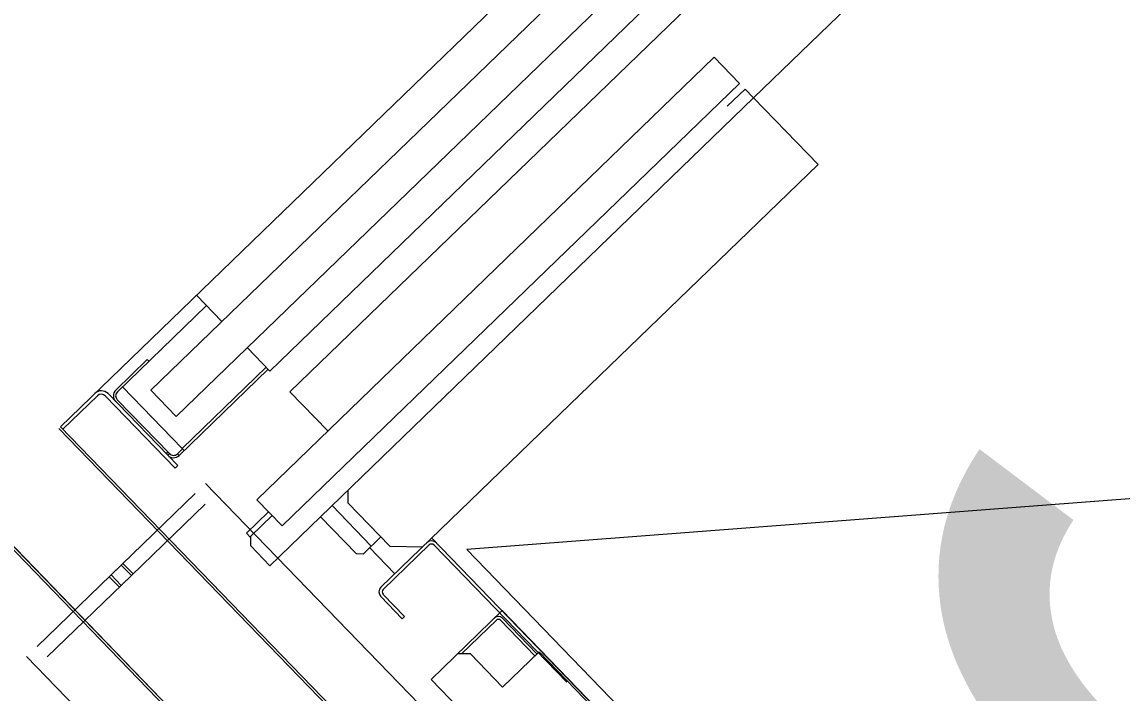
# Model space of a CAD drawing. Extents: x 468143 to 491361, y 1438528 to 1468730.
# Drawn here: x 490340.828 to 490343.96, y 1467632.071 to 1467633.982 of the extents above; entities that cross this region are included whole.
import ezdxf

# ---------------------------------------------------------------- set-up
doc = ezdxf.new("R2010")
doc.units = 0
doc.layers.add('Xreference_dp', color=7, linetype='Continuous')

msp = doc.modelspace()

# ---------------------------------------------------------------- linework, layer by layer
at = {"layer": 'Xreference_dp'}
for p, q in [((490346.3255, 1467637.6244), (490341.5344, 1467632.9876)), ((490346.3255, 1467637.6244), (490341.5344, 1467632.9876)), ((490341.5914, 1467632.9287), (490346.3825, 1467637.5655)), ((490341.5914, 1467632.9287), (490346.3825, 1467637.5655)), ((490345.4266, 1467636.2001), (490342.9112, 1467633.7657)), ((490345.4266, 1467636.2001), (490342.9112, 1467633.7657)), ((490342.425, 1467634.268), (490340.9382, 1467632.829)), ((490342.425, 1467634.268), (490340.9382, 1467632.829)), ((490342.4975, 1467634.1932), (490341.1951, 1467632.9327)), ((490342.4975, 1467634.1932), (490341.1951, 1467632.9327)), ((490341.2675, 1467632.8579), (490342.5699, 1467634.1183)), ((490341.2675, 1467632.8579), (490342.5699, 1467634.1183)), ((490342.7989, 1467633.8817), (490341.4966, 1467632.6212)), ((490342.7989, 1467633.8817), (490341.4966, 1467632.6212)), ((490342.8714, 1467633.8068), (490342.7989, 1467633.8817)), ((490342.8714, 1467633.8068), (490342.7989, 1467633.8817)), ((490341.569, 1467632.5464), (490342.8714, 1467633.8068)), ((490341.569, 1467632.5464), (490342.8714, 1467633.8068)), ((490342.8868, 1467633.7909), (490342.8361, 1467633.7418)), ((490342.8868, 1467633.7909), (490342.8361, 1467633.7418)), ((490342.9112, 1467633.7657), (490342.8868, 1467633.7909)), ((490342.9112, 1467633.7657), (490342.8868, 1467633.7909)), ((490342.9112, 1467633.7657), (490341.6783, 1467632.5724)), ((490342.9112, 1467633.7657), (490341.6783, 1467632.5724)), ((490343.0947, 1467633.5761), (490342.9112, 1467633.7657)), ((490343.0947, 1467633.5761), (490342.9112, 1467633.7657)), ((490343.0947, 1467633.5761), (490341.8505, 1467632.372)), ((490343.0947, 1467633.5761), (490341.8505, 1467632.372)), ((490341.3977, 1467633.1288), (490341.3253, 1467633.2037)), ((490341.3977, 1467633.1288), (490341.3253, 1467633.2037)), ((490341.3538, 1467633.1742), (490341.1001, 1467632.9287)), ((490341.3538, 1467633.1742), (490341.1001, 1467632.9287)), ((490350.47, 1467633.119), (490342.0945, 1467632.4795)), ((490350.47, 1467633.119), (490342.0945, 1467632.4795)), ((490341.5344, 1467632.9876), (490341.4702, 1467633.054)), ((490341.5344, 1467632.9876), (490341.4702, 1467633.054)), ((490341.1852, 1467633.0201), (490341.0956, 1467632.9334)), ((490341.1852, 1467633.0201), (490341.0956, 1467632.9334)), ((490341.1852, 1467633.0201), (490341.1897, 1467633.0154)), ((490341.1852, 1467633.0201), (490341.1897, 1467633.0154)), ((490341.2758, 1467632.7472), (490341.5295, 1467632.9927)), ((490341.2758, 1467632.7472), (490341.5295, 1467632.9927)), ((490341.5238, 1467632.9986), (490341.2843, 1467632.7668)), ((490341.5238, 1467632.9986), (490341.2843, 1467632.7668)), ((490341.2843, 1467632.7668), (490341.1143, 1467632.9424)), ((490341.2843, 1467632.7668), (490341.1143, 1467632.9424)), ((490340.945, 1467632.822), (490341.0431, 1467632.9169)), ((490340.945, 1467632.822), (490341.0431, 1467632.9169)), ((490341.0663, 1467632.9165), (490341.2648, 1467632.7114)), ((490341.0663, 1467632.9165), (490341.2648, 1467632.7114)), ((490341.2719, 1467632.7182), (490341.0734, 1467632.9233)), ((490341.2719, 1467632.7182), (490341.0734, 1467632.9233)), ((490341.1951, 1467632.9327), (490341.2675, 1467632.8579)), ((490341.1951, 1467632.9327), (490341.2675, 1467632.8579)), ((490341.6992, 1467632.8173), (490341.5914, 1467632.9287)), ((490341.6992, 1467632.8173), (490341.5914, 1467632.9287)), ((490341.2481, 1467632.7523), (490341.0998, 1467632.9055)), ((490341.2481, 1467632.7523), (490341.0998, 1467632.9055)), ((490342.65, 1467631.0502), (490340.9332, 1467632.8242)), ((490340.9332, 1467632.8242), (490345.7432, 1467627.8542)), ((490342.65, 1467631.0502), (490340.9332, 1467632.8242)), ((490340.9332, 1467632.8242), (490345.7432, 1467627.8542)), ((490342.655, 1467631.0551), (490340.9382, 1467632.829)), ((490340.9382, 1467632.829), (490345.7482, 1467627.859)), ((490342.655, 1467631.0551), (490340.9382, 1467632.829)), ((490340.9382, 1467632.829), (490345.7482, 1467627.859)), ((490341.2394, 1467632.7518), (490341.2441, 1467632.7563)), ((490341.2394, 1467632.7518), (490341.2441, 1467632.7563)), ((490341.2481, 1467632.7523), (490341.2433, 1467632.7477)), ((490341.2481, 1467632.7523), (490341.2433, 1467632.7477)), ((490341.2713, 1467632.7519), (490341.2854, 1467632.7656)), ((490341.2713, 1467632.7519), (490341.2854, 1467632.7656)), ((490341.2713, 1467632.7519), (490341.2758, 1467632.7472)), ((490341.2713, 1467632.7519), (490341.2758, 1467632.7472)), ((490341.29, 1467632.7609), (490341.2843, 1467632.7668)), ((490341.29, 1467632.7609), (490341.2843, 1467632.7668)), ((490341.2648, 1467632.7114), (490341.2719, 1467632.7182)), ((490341.2648, 1467632.7114), (490341.2719, 1467632.7182)), ((490341.3513, 1467632.6675), (490341.9888, 1467632.0088)), ((490341.3513, 1467632.6675), (490341.9888, 1467632.0088)), ((490341.3214, 1467632.6385), (490341.0819, 1467632.4067)), ((490341.3214, 1467632.6385), (490341.0819, 1467632.4067)), ((490341.7563, 1467632.648), (490341.7558, 1467632.6126)), ((490341.7563, 1467632.648), (490341.7558, 1467632.6126)), ((490342.4155, 1467630.8233), (490340.6987, 1467632.5972)), ((490340.6987, 1467632.5972), (490345.5087, 1467627.6272)), ((490342.4155, 1467630.8233), (490340.6987, 1467632.5972)), ((490340.6987, 1467632.5972), (490345.5087, 1467627.6272)), ((490341.3503, 1467632.6086), (490341.1108, 1467632.3768)), ((490341.3503, 1467632.6086), (490341.1108, 1467632.3768)), ((490341.4966, 1467632.6212), (490341.569, 1467632.5464)), ((490341.4966, 1467632.6212), (490341.569, 1467632.5464)), ((490341.8228, 1467632.4891), (490341.7113, 1467632.6043)), ((490341.8228, 1467632.4891), (490341.7113, 1467632.6043)), ((490341.7558, 1467632.6126), (490341.8758, 1467632.4886)), ((490341.7558, 1467632.6126), (490341.8758, 1467632.4886)), ((490342.4105, 1467630.8184), (490340.6937, 1467632.5924)), ((490340.6937, 1467632.5924), (490345.5037, 1467627.6224)), ((490342.4105, 1467630.8184), (490340.6937, 1467632.5924)), ((490340.6937, 1467632.5924), (490345.5037, 1467627.6224)), ((490341.5302, 1467632.5864), (490341.4674, 1467632.5256)), ((490341.5302, 1467632.5864), (490341.4674, 1467632.5256)), ((490341.5404, 1467632.5759), (490341.4799, 1467632.5174)), ((490341.5404, 1467632.5759), (490341.4799, 1467632.5174)), ((490341.5342, 1467632.433), (490341.6783, 1467632.5724)), ((490341.5342, 1467632.433), (490341.6783, 1467632.5724)), ((490341.7807, 1467632.4666), (490341.6783, 1467632.5724)), ((490341.7807, 1467632.4666), (490341.6783, 1467632.5724)), ((490341.4674, 1467632.5256), (490341.4798, 1467632.5128)), ((490341.4674, 1467632.5256), (490341.4798, 1467632.5128)), ((490341.4795, 1467632.4896), (490341.4799, 1467632.5174)), ((490341.4795, 1467632.4896), (490341.4799, 1467632.5174)), ((490341.8499, 1467632.5153), (490341.7993, 1467632.4662)), ((490341.8499, 1467632.5153), (490341.7993, 1467632.4662)), ((490341.9949, 1467632.5118), (490343.0421, 1467631.4297)), ((490341.9949, 1467632.5118), (490345.8182, 1467628.5613)), ((490341.9949, 1467632.5118), (490343.0421, 1467631.4297)), ((490341.9949, 1467632.5118), (490345.8182, 1467628.5613)), ((490341.5342, 1467632.433), (490341.4795, 1467632.4896)), ((490341.5342, 1467632.433), (490341.4795, 1467632.4896)), ((490341.8901, 1467632.4104), (490341.8182, 1467632.4846)), ((490341.8901, 1467632.4104), (490341.8182, 1467632.4846)), ((490341.9876, 1467632.4922), (490341.8568, 1467632.3655)), ((490341.9876, 1467632.4922), (490341.8568, 1467632.3655)), ((490341.8758, 1467632.4886), (490341.9694, 1467632.4871)), ((490341.8758, 1467632.4886), (490341.9694, 1467632.4871)), ((490342.3799, 1467632.101), (490342.0015, 1467632.4919)), ((490342.3799, 1467632.101), (490342.0015, 1467632.4919)), ((490342.0945, 1467632.4795), (490345.8258, 1467628.6242)), ((490342.0945, 1467632.4795), (490345.8258, 1467628.6242)), ((490341.145, 1467632.4099), (490341.116, 1467632.4398)), ((490341.145, 1467632.4099), (490341.116, 1467632.4398)), ((490341.7993, 1467632.4662), (490341.7807, 1467632.4666)), ((490341.7993, 1467632.4662), (490341.7807, 1467632.4666)), ((490340.8715, 1467632.2032), (490341.111, 1467632.435)), ((490340.8715, 1467632.2032), (490341.111, 1467632.435)), ((490341.14, 1467632.405), (490341.111, 1467632.435)), ((490341.14, 1467632.405), (490341.111, 1467632.435)), ((490340.9005, 1467632.1732), (490341.14, 1467632.405)), ((490340.9005, 1467632.1732), (490341.14, 1467632.405)), ((490341.1058, 1467632.3719), (490341.0768, 1467632.4019)), ((490341.1058, 1467632.3719), (490341.0768, 1467632.4019)), ((490341.1108, 1467632.3768), (490341.0819, 1467632.4067)), ((490341.1108, 1467632.3768), (490341.0819, 1467632.4067)), ((490341.8501, 1467632.3453), (490341.9111, 1467632.2823)), ((490341.8501, 1467632.3453), (490341.9111, 1467632.2823)), ((490341.8566, 1467632.3516), (490341.9176, 1467632.2886)), ((490341.8566, 1467632.3516), (490341.9176, 1467632.2886)), ((490341.9176, 1467632.2886), (490341.9111, 1467632.2823)), ((490341.9176, 1467632.2886), (490341.9111, 1467632.2823)), ((490342.1953, 1467632.3054), (490341.9929, 1467632.1095)), ((490342.1953, 1467632.3054), (490341.9929, 1467632.1095)), ((490343.9356, 1467630.5072), (490342.1953, 1467632.3054)), ((490343.9356, 1467630.5072), (490342.1953, 1467632.3054)), ((490342.2945, 1467632.1823), (490342.1964, 1467632.2836)), ((490342.2945, 1467632.1823), (490342.1964, 1467632.2836)), ((490342.1789, 1467632.2781), (490342.0799, 1467632.1823)), ((490342.1789, 1467632.2781), (490342.0799, 1467632.1823)), ((490342.2886, 1467632.1766), (490342.1905, 1467632.2779)), ((490342.2886, 1467632.1766), (490342.1905, 1467632.2779)), ((490340.8416, 1467632.1742), (490341.479, 1467631.5155)), ((490340.8416, 1467632.1742), (490341.479, 1467631.5155)), ((490342.1054, 1467632.1819), (490342.0683, 1467632.1825)), ((490342.1054, 1467632.1819), (490342.0683, 1467632.1825)), ((490342.1967, 1467632.0876), (490342.1054, 1467632.1819)), ((490342.1967, 1467632.0876), (490342.1054, 1467632.1819)), ((490342.3004, 1467632.188), (490342.1967, 1467632.0876)), ((490342.3004, 1467632.188), (490342.1967, 1467632.0876)), ((490342.3004, 1467632.188), (490342.7795, 1467631.6929)), ((490342.3004, 1467632.188), (490342.7795, 1467631.6929)), ((490341.9929, 1467632.1095), (490342.5815, 1467631.5012)), ((490341.9929, 1467632.1095), (490342.5815, 1467631.5012))]:
    msp.add_line(p, q, dxfattribs=at)
for centre, radius, start, end in [((490341.0545, 1467632.9051), 0.0262, 44.063, 134.063), ((490341.0545, 1467632.9051), 0.0262, 44.063, 134.063), ((490341.0545, 1467632.9051), 0.0164, 44.063, 134.063), ((490341.0545, 1467632.9051), 0.0164, 44.063, 134.063), ((490341.1115, 1467632.9169), 0.023, 134.063, 224.063), ((490341.1115, 1467632.9169), 0.023, 134.063, 224.063), ((490341.1115, 1467632.9169), 0.0164, 134.063, 224.063), ((490341.1115, 1467632.9169), 0.0164, 134.063, 224.063), ((490341.2598, 1467632.7637), 0.0164, 224.063, 314.063), ((490341.2598, 1467632.7637), 0.0164, 224.063, 314.063), ((490341.2598, 1467632.7637), 0.023, 224.063, 314.063), ((490341.2598, 1467632.7637), 0.023, 224.063, 314.063), ((490341.9945, 1467632.4851), 0.0189, 44.063, 134.063), ((490341.9945, 1467632.4851), 0.0189, 44.063, 134.063), ((490341.9945, 1467632.4851), 0.00984, 44.063, 134.063), ((490341.9945, 1467632.4851), 0.00984, 44.063, 134.063), ((490341.8636, 1467632.3585), 0.0189, 134.063, 224.063), ((490341.8636, 1467632.3585), 0.0189, 134.063, 224.063), ((490341.8636, 1467632.3585), 0.00984, 134.063, 224.063), ((490341.8636, 1467632.3585), 0.00984, 134.063, 224.063), ((490342.1846, 1467632.2722), 0.0164, 44.063, 134.063), ((490342.1846, 1467632.2722), 0.0164, 44.063, 134.063), ((490342.1846, 1467632.2722), 0.0082, 44.063, 134.063), ((490342.1846, 1467632.2722), 0.0082, 44.063, 134.063)]:
    msp.add_arc(centre, radius, start, end, dxfattribs=at)

# ---------------------------------------------------------------- texts
msp.add_text('gov', height=2.8, rotation=314.063, dxfattribs=at).set_placement((490343.6135, 1467633.1557))
msp.add_text('gov', height=2.8, rotation=314.063, dxfattribs=at).set_placement((490343.6135, 1467633.1557))

doc.saveas('drawing.dxf')
